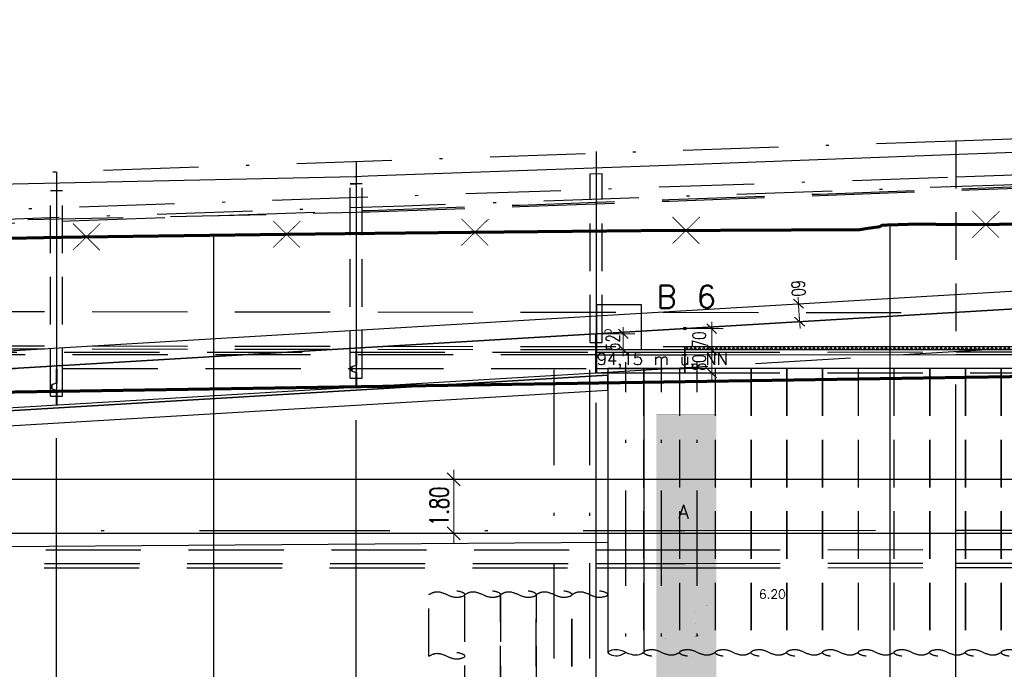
# Model space of a CAD drawing. Header units: metres. Extents: x 3458045 to 3462392, y 5482308 to 5484762.
# Tile 409 of 458: x 3461292 to 3461325, y 5483995 to 5484017. Entities that reach past the tile are written whole.
import ezdxf

# ---------------------------------------------------------------- set-up
doc = ezdxf.new("R2010")
doc.units = ezdxf.units.M
doc.header["$PDMODE"] = 3
doc.header["$PDSIZE"] = 0.1
for name, pattern in [('AUSGEZOGEN', [2, 1, 1]), ('DURCHGEZOGEN', [0]), ('STRICHPUNKT2', [12.7, 6.35, -3.175, 0, -3.175]), ('VERDECKT', [9.525, 6.35, -3.175]), ('VERDECKT2', [4.7625, 3.175, -1.5875])]:
    doc.linetypes.add(name, pattern=pattern)
doc.layers.get('0').update_dxf_attribs({"linetype": 'CONTINUOUS'})
doc.layers.get('DEFPOINTS').update_dxf_attribs({"linetype": 'CONTINUOUS'})
for name, color, linetype in [('-SP_VERM', 1, 'CONTINUOUS'), ('BAUER_BK BESTAND', 170, 'CONTINUOUS'), ('GGUFUELLUNG', 7, 'DURCHGEZOGEN'), ('GGULINIE', 7, 'DURCHGEZOGEN'), ('GGUTEXT', 7, 'DURCHGEZOGEN'), ('SP_BASF-Tunnel', 20, 'CONTINUOUS'), ('SP_BAUGRUBE-ANKER', 211, 'AUSGEZOGEN'), ('SP_BW5xx-SchutzbauwerkBASF', 7, 'VERDECKT2'), ('SP_FUGENBÄNDER', 2, 'AUSGEZOGEN'), ('SP_GELÄNDE-BESTAND', 251, 'CONTINUOUS'), ('SP_GELÄNDE-PLANUNG', 10, 'CONTINUOUS'), ('SP_GRADIENTE', 3, 'CONTINUOUS'), ('SP_Gradiente-Achse-6522', 92, 'STRICHPUNKT2'), ('SP_HW10', 170, 'VERDECKT'), ('SP_HW100', 170, 'VERDECKT'), ('SP_Rückbau', 40, 'AUSGEZOGEN'), ('SP_Trogsohle_Bohrpfähle_L6', 1, 'VERDECKT2'), ('SP_Trogwand_L6', 2, 'CONTINUOUS'), ('SP_Tunnelsohle_L6-Schnitt', 2, 'CONTINUOUS'), ('SP_Tunnelsohle_L7+8-Schnitt', 2, 'CONTINUOUS'), ('SP_Tunnelsohle_Sauberkeitsschicht', 1, 'CONTINUOUS'), ('SP_VERM', 1, 'CONTINUOUS'), ('T__GRAD', 2, 'CONTINUOUS'), ('WEISSERHINTERGRUND', 254, 'DURCHGEZOGEN')]:
    doc.layers.add(name, color=color, linetype=linetype)
doc.layers.add('SP_HILF', color=6, linetype='CONTINUOUS', plot=False)
doc.layers.add('SP_Höhenplan-Beschriftung-Linien', color=2, linetype='CONTINUOUS', lineweight=25)
doc.layers.add('SP_Höhenplan-Beschriftung-Linien-Bestandsgelände', color=7, linetype='CONTINUOUS', lineweight=25)
doc.styles.add('SP_F', font='romans.shx', dxfattribs={"width": 0.7, "bigfont": 'sp_f.shx'})
doc.styles.get("Standard").update_dxf_attribs({"font": 'txt.shx'})
doc.dimstyles.new('SOFI18$0', dxfattribs={"dimtxt": 1.8, "dimasz": 0.18, "dimexe": 0.9, "dimexo": 0.625, "dimgap": 0.486, "dimtad": 1, "dimdec": 3, "dimrnd": 0.001, "dimzin": 1, "dimdsep": 46, "dimtxsty": 'SP_F', "dimblk1": 'SOF_BEMSTR1', "dimblk2": 'SOF_BEMSTR2', "dimsah": 1, "dimcen": 1.8, "dimse1": 1, "dimse2": 1, "dimclrd": 1, "dimclre": 1, "dimclrt": 7, "dimaunit": 2, "dimazin": 0, "dimtfac": 1, "dimtdec": 3, "dimtmove": 0, "dimatfit": 3, "dimfxl": 1, "dimtolj": 1, "dimtzin": 0, "dimlwd": 0, "dimlwe": 0, "dimarcsym": 0})
doc.dimstyles.new('SOFI25$0', dxfattribs={"dimtxt": 2.5, "dimasz": 0.25, "dimexe": 0.9, "dimexo": 0.625, "dimgap": 0.675, "dimtad": 1, "dimdec": 3, "dimrnd": 0.001, "dimzin": 1, "dimdsep": 46, "dimtxsty": 'SP_F', "dimblk1": 'SOF_BEMSTR1', "dimblk2": 'SOF_BEMSTR2', "dimsah": 1, "dimcen": 2.5, "dimse1": 1, "dimse2": 1, "dimclrd": 1, "dimclre": 1, "dimclrt": 1, "dimaunit": 2, "dimadec": 3, "dimazin": 0, "dimtfac": 1, "dimtdec": 3, "dimtmove": 0, "dimatfit": 3, "dimfxl": 1, "dimtolj": 1, "dimtzin": 0, "dimlwd": 0, "dimlwe": 0, "dimarcsym": 0})

# ---------------------------------------------------------------- blocks, each defined once
blk = doc.blocks.new('A$C23D12D66')
at = {"layer": 'SP_Rückbau', "lineweight": 60, "const_width": 0.025, "flags": 128}
for points in [[(-0.466, 0.426), (0.47, -0.439)], [(-0.422, -0.47), (0.422, 0.47)]]:
    blk.add_lwpolyline(points, dxfattribs=at)
blk = doc.blocks.new('SOF_BEMSTR1')
at = {"color": 0, "linetype": 'ByBlock', "lineweight": -2}
for p, q in [((0, 20), (0, -8.5)), ((3.535, 3.535), (-3.535, -3.535)), ((-5, 0), (5, 0))]:
    blk.add_line(p, q, dxfattribs=at)
blk = doc.blocks.new('SOF_BEMSTR2')
at = {"color": 0, "linetype": 'ByBlock', "lineweight": -2}
for p, q in [((0, -20), (0, 8.5)), ((3.535, 3.535), (-3.535, -3.535)), ((-5, 0), (5, 0))]:
    blk.add_line(p, q, dxfattribs=at)
blk = doc.blocks.new('*D399')
at = {"layer": '-SP_VERM', "color": 1, "linetype": 'AUSGEZOGEN', "lineweight": 0, "transparency": 16777216}
blk.add_line((3461306.435, 5484000.049), (3461306.435, 5484001.724), dxfattribs=at)
at = {"layer": 'DEFPOINTS', "color": 0, "linetype": 'AUSGEZOGEN', "transparency": 16777216}
for p in [(3461306.435, 5484001.787), (3461306.647, 5484001.787), (3461306.647, 5483999.987)]:
    blk.add_point(p, dxfattribs=at)
at = {"layer": '-SP_VERM', "color": 1, "linetype": 'AUSGEZOGEN', "lineweight": 0, "transparency": 16777216, "xscale": 0.0625, "yscale": 0.0625, "zscale": 0.0625}
for name, p, rotation in [('SOF_BEMSTR2', (3461306.435, 5484001.787), 90), ('SOF_BEMSTR1', (3461306.435, 5483999.987), 270)]:
    blk.add_blockref(name, p, dxfattribs=dict(at, rotation=rotation))
at = {"layer": '-SP_VERM', "color": 1, "linetype": 'AUSGEZOGEN', "transparency": 16777216, "insert": (3461305.954, 5484000.887), "char_height": 0.625, "attachment_point": 5, "rotation": 90, "style": 'SP_F'}
blk.add_mtext('\\A1;\\A1;1.80{\\H.7x;\\S^ ;}', dxfattribs=at)
blk = doc.blocks.new('*D409')
at = {"layer": 'DEFPOINTS', "color": 0, "linetype": 'AUSGEZOGEN', "transparency": 16777216}
for p in [(3461317.73, 5484007.626), (3461317.765, 5484007.027), (3461317.976, 5484007.04)]:
    blk.add_point(p, dxfattribs=at)
at = {"layer": 'SP_VERM', "color": 1, "linetype": 'AUSGEZOGEN', "lineweight": 0, "transparency": 16777216}
blk.add_line((3461317.943, 5484007.594), (3461317.973, 5484007.084), dxfattribs=at)
at = {"layer": 'SP_VERM', "color": 1, "linetype": 'AUSGEZOGEN', "lineweight": 0, "transparency": 16777216, "xscale": 0.0450000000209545, "yscale": 0.0450000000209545, "zscale": 0.0450000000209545}
for name, p, rotation in [('SOF_BEMSTR1', (3461317.94, 5484007.638), 93.40198035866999), ('SOF_BEMSTR2', (3461317.976, 5484007.04), 273.40198035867)]:
    blk.add_blockref(name, p, dxfattribs=dict(at, rotation=rotation))
at = {"layer": 'SP_VERM', "color": 7, "linetype": 'AUSGEZOGEN', "transparency": 16777216, "insert": (3461317.934, 5484008.152), "char_height": 0.45, "attachment_point": 5, "rotation": 273.402, "style": 'SP_F'}
blk.add_mtext('\\A1;\\A1;60{\\H.7x;\\S^ ;}', dxfattribs=at)
blk = doc.blocks.new('*D410')
at = {"layer": 'DEFPOINTS', "color": 0, "linetype": 'AUSGEZOGEN', "transparency": 16777216}
for p in [(3461314.144, 5484006.812), (3461314.325, 5484006.112), (3461315.044, 5484006.112)]:
    blk.add_point(p, dxfattribs=at)
at = {"layer": 'SP_VERM', "color": 1, "linetype": 'AUSGEZOGEN', "lineweight": 0, "transparency": 16777216}
blk.add_line((3461315.044, 5484006.767), (3461315.044, 5484006.157), dxfattribs=at)
at = {"layer": 'SP_VERM', "color": 1, "linetype": 'AUSGEZOGEN', "lineweight": 0, "transparency": 16777216, "xscale": 0.0450000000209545, "yscale": 0.0450000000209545, "zscale": 0.0450000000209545}
for name, p, rotation in [('SOF_BEMSTR1', (3461315.044, 5484006.812), 90), ('SOF_BEMSTR2', (3461315.044, 5484006.112), 270)]:
    blk.add_blockref(name, p, dxfattribs=dict(at, rotation=rotation))
at = {"layer": 'SP_VERM', "color": 7, "linetype": 'AUSGEZOGEN', "transparency": 16777216, "insert": (3461314.625, 5484006.444), "char_height": 0.45, "attachment_point": 5, "rotation": 90, "style": 'SP_F'}
blk.add_mtext('\\A1;\\A1;70{\\H.7x;\\S^ ;}', dxfattribs=at)
blk = doc.blocks.new('*D417')
at = {"layer": 'DEFPOINTS', "color": 0, "linetype": 'AUSGEZOGEN', "transparency": 16777216}
for p in [(3461311.194, 5484006.636), (3461311.375, 5484006.112), (3461312.094, 5484006.112)]:
    blk.add_point(p, dxfattribs=at)
at = {"layer": 'SP_VERM', "color": 1, "linetype": 'AUSGEZOGEN', "lineweight": 0, "transparency": 16777216}
blk.add_line((3461312.094, 5484006.591), (3461312.094, 5484006.157), dxfattribs=at)
at = {"layer": 'SP_VERM', "color": 1, "linetype": 'AUSGEZOGEN', "lineweight": 0, "transparency": 16777216, "xscale": 0.0450000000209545, "yscale": 0.0450000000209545, "zscale": 0.0450000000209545}
for name, p, rotation in [('SOF_BEMSTR1', (3461312.094, 5484006.636), 90), ('SOF_BEMSTR2', (3461312.094, 5484006.112), 270)]:
    blk.add_blockref(name, p, dxfattribs=dict(at, rotation=rotation))
at = {"layer": 'SP_VERM', "color": 7, "linetype": 'AUSGEZOGEN', "transparency": 16777216, "insert": (3461311.675, 5484006.444), "char_height": 0.45, "attachment_point": 5, "rotation": 90, "style": 'SP_F'}
blk.add_mtext('\\A1;\\A1;52{\\H.7x;\\S5^ ;}', dxfattribs=at)
blk = doc.blocks.new('*D426')
at = {"layer": 'DEFPOINTS', "color": 0, "linetype": 'AUSGEZOGEN', "transparency": 16777216}
for p in [(3461314.812, 5484006.112), (3461315.044, 5484006.112), (3461314.812, 5484005.334)]:
    blk.add_point(p, dxfattribs=at)
at = {"layer": 'SP_VERM', "color": 1, "linetype": 'AUSGEZOGEN', "lineweight": 0, "transparency": 16777216}
blk.add_line((3461315.044, 5484005.379), (3461315.044, 5484006.067), dxfattribs=at)
at = {"layer": 'SP_VERM', "color": 1, "linetype": 'AUSGEZOGEN', "lineweight": 0, "transparency": 16777216, "xscale": 0.0450000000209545, "yscale": 0.0450000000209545, "zscale": 0.0450000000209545}
for name, p, rotation in [('SOF_BEMSTR1', (3461315.044, 5484006.112), 90), ('SOF_BEMSTR2', (3461315.044, 5484005.334), 270)]:
    blk.add_blockref(name, p, dxfattribs=dict(at, rotation=rotation))
at = {"layer": 'SP_VERM', "color": 7, "linetype": 'AUSGEZOGEN', "transparency": 16777216, "insert": (3461314.624, 5484005.677), "char_height": 0.45, "attachment_point": 5, "rotation": 90, "style": 'SP_F'}
blk.add_mtext('\\A1;\\A1;80{\\H.7x;\\S^ ;}', dxfattribs=at)
blk = doc.blocks.new('A$C202D4FB4')
at = {"layer": 'GGUFUELLUNG', "color": 30}
blk.add_solid([(-1.998, -6.198), (-1.998, -11.297), (0, -6.198), (0, -11.297)], dxfattribs=at)
at = {"layer": 'GGULINIE', "color": 7, "linetype": 'DURCHGEZOGEN'}
for points, const_width in [([(-1.998, 0), (0, 0)], 0.002), ([(-1.998, -24.996), (-1.998, 0)], 0.002), ([(0, 0), (0, -24.996)], 0.002), ([(-1.998, -6.198), (0, -6.198)], 0.001), ([(0, -6.198), (0.799, -6.198)], 0.001), ([(0.799, -6.198), (2.423, -6.198)], 0.001), ([(-0.724, -6.535), (-0.716, -6.527)], 0.001), ([(-0.724, -6.535), (-0.724, -6.535)], 0.001), ([(-0.724, -6.56), (-0.724, -6.535)], 0.001), ([(-0.716, -6.568), (-0.724, -6.56)], 0.001), ([(-0.716, -6.527), (-0.695, -6.527)], 0.001), ([(-0.695, -6.568), (-0.716, -6.568)], 0.001), ([(-0.695, -6.527), (-0.683, -6.535)], 0.001), ([(-0.683, -6.56), (-0.695, -6.568)], 0.001), ([(-0.683, -6.535), (-0.683, -6.56)], 0.001), ([(-0.325, -6.335), (-0.316, -6.327)], 0.001), ([(-0.325, -6.335), (-0.325, -6.335)], 0.001), ([(-0.325, -6.36), (-0.325, -6.335)], 0.001), ([(-0.316, -6.369), (-0.325, -6.36)], 0.001), ([(-0.316, -6.327), (-0.296, -6.327)], 0.001), ([(-0.296, -6.369), (-0.316, -6.369)], 0.001), ([(-0.296, -6.327), (-0.283, -6.335)], 0.001), ([(-0.283, -6.36), (-0.296, -6.369)], 0.001), ([(-0.283, -6.335), (-0.283, -6.36)], 0.001), ([(-1.257, -6.972), (-1.236, -6.951)], 0.001), ([(-1.257, -6.972), (-1.257, -6.972)], 0.001), ([(-1.257, -7.022), (-1.257, -6.972)], 0.001), ([(-1.236, -7.043), (-1.257, -7.022)], 0.001), ([(-1.236, -6.951), (-1.19, -6.951)], 0.001), ([(-1.19, -7.043), (-1.236, -7.043)], 0.001), ([(-1.19, -6.951), (-1.166, -6.972)], 0.001), ([(-1.166, -7.022), (-1.19, -7.043)], 0.001), ([(-1.166, -6.972), (-1.166, -7.022)], 0.001), ([(-0.724, -6.935), (-0.716, -6.926)], 0.001), ([(-0.724, -6.935), (-0.724, -6.935)], 0.001), ([(-0.724, -6.96), (-0.724, -6.935)], 0.001), ([(-0.716, -6.968), (-0.724, -6.96)], 0.001), ([(-0.716, -6.926), (-0.695, -6.926)], 0.001), ([(-0.695, -6.968), (-0.716, -6.968)], 0.001), ([(-0.695, -6.926), (-0.683, -6.935)], 0.001), ([(-0.683, -6.96), (-0.695, -6.968)], 0.001), ([(-0.683, -6.935), (-0.683, -6.96)], 0.001), ([(-1.723, -7.434), (-1.715, -7.426)], 0.001), ([(-1.723, -7.434), (-1.723, -7.434)], 0.001), ([(-1.723, -7.459), (-1.723, -7.434)], 0.001), ([(-1.715, -7.468), (-1.723, -7.459)], 0.001), ([(-1.715, -7.426), (-1.694, -7.426)], 0.001), ([(-1.694, -7.468), (-1.715, -7.468)], 0.001), ([(-1.694, -7.426), (-1.682, -7.434)], 0.001), ([(-1.682, -7.459), (-1.694, -7.468)], 0.001), ([(-1.682, -7.434), (-1.682, -7.459)], 0.001), ([(-0.716, -7.401), (-0.67, -7.355)], 0.001), ([(-0.716, -7.401), (-0.716, -7.401)], 0.001), ([(-0.716, -7.493), (-0.716, -7.401)], 0.001), ([(-0.67, -7.538), (-0.716, -7.493)], 0.001), ([(-0.67, -7.355), (-0.579, -7.355)], 0.001), ([(-0.579, -7.538), (-0.67, -7.538)], 0.001), ([(-0.579, -7.355), (-0.533, -7.401)], 0.001), ([(-0.533, -7.493), (-0.579, -7.538)], 0.001), ([(-0.533, -7.401), (-0.533, -7.493)], 0.001), ([(-0.941, -7.78), (-0.924, -7.763)], 0.001), ([(-0.941, -7.78), (-0.941, -7.78)], 0.001), ([(-0.941, -7.813), (-0.941, -7.78)], 0.001), ([(-0.924, -7.83), (-0.941, -7.813)], 0.001), ([(-0.924, -7.763), (-0.891, -7.763)], 0.001), ([(-0.891, -7.83), (-0.924, -7.83)], 0.001), ([(-0.891, -7.763), (-0.874, -7.78)], 0.001), ([(-0.874, -7.813), (-0.891, -7.83)], 0.001), ([(-0.874, -7.78), (-0.874, -7.813)], 0.001), ([(-0.824, -8.084), (-0.816, -8.075)], 0.001), ([(-0.824, -8.084), (-0.824, -8.084)], 0.001), ([(-0.824, -8.109), (-0.824, -8.084)], 0.001), ([(-0.816, -8.117), (-0.824, -8.109)], 0.001), ([(-0.816, -8.075), (-0.795, -8.075)], 0.001), ([(-0.795, -8.117), (-0.816, -8.117)], 0.001), ([(-0.795, -8.075), (-0.783, -8.084)], 0.001), ([(-0.783, -8.109), (-0.795, -8.117)], 0.001), ([(-0.783, -8.084), (-0.783, -8.109)], 0.001), ([(-1.424, -8.338), (-1.415, -8.329)], 0.001), ([(-1.424, -8.338), (-1.424, -8.338)], 0.001), ([(-1.424, -8.363), (-1.424, -8.338)], 0.001), ([(-1.415, -8.371), (-1.424, -8.363)], 0.001), ([(-1.415, -8.329), (-1.394, -8.329)], 0.001), ([(-1.394, -8.371), (-1.415, -8.371)], 0.001), ([(-1.394, -8.329), (-1.382, -8.338)], 0.001), ([(-1.382, -8.363), (-1.394, -8.371)], 0.001), ([(-1.382, -8.338), (-1.382, -8.363)], 0.001)]:
    blk.add_lwpolyline(points, dxfattribs=dict(at, const_width=const_width))
at = {"layer": 'WEISSERHINTERGRUND'}
blk.add_solid([(-1.998, 0), (-1.998, -6.198), (0, 0), (0, -6.198)], dxfattribs=at)
at = {"layer": 'GGUTEXT', "color": 7}
for s, height, p in [('B 6', 0.75, (-1.992, 3.559)), ('94,15 m ü. NN', 0.39994, (-3.989, 1.662)), ('A', 0.45, (-1.264, -3.454)), (' 6.20', 0.3, (1.154, -6.127))]:
    blk.add_text(s, height=height, dxfattribs=at).set_placement(p)

msp = doc.modelspace()

# ---------------------------------------------------------------- hatches: boundary and pattern name
at = {"layer": 'SP_BW5xx-SchutzbauwerkBASF'}
h = msp.add_hatch(dxfattribs=at)
h.set_pattern_fill('FERTIG', color=252, angle=45)
h.set_pattern_definition([(45, (0, 0), (-0.0707106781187, 0.0707106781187), []), (135, (0, 0), (-0.0707106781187, -0.0707106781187), [])])
h.paths.add_polyline_path([(3461314.1444, 5484006.1118), (3461333.1744, 5484006.1118), (3461333.1744, 5484006.2118), (3461314.1444, 5484006.2118)])

# ---------------------------------------------------------------- linework, layer by layer
at = {"color": 252}
msp.add_line((3461311.1744, 5484006.6352), (3461311.1944, 5484006.6364), dxfattribs=at)
at = {"layer": 'SP_BASF-Tunnel', "linetype": 'VERDECKT2'}
for q in [(3461260.099, 5484005.9319), (3461314.1444, 5484005.9352)]:
    msp.add_line((3461311.1844, 5484005.9319), q, dxfattribs=at)
at = {"layer": 'SP_BASF-Tunnel'}
for p, q in [((3461314.1444, 5484005.9352), (3461323.1844, 5484005.9453)), ((3461323.1844, 5484005.9453), (3461333.1844, 5484005.9537))]:
    msp.add_line(p, q, dxfattribs=at)
at = {"layer": 'SP_BASF-Tunnel', "linetype": 'VERDECKT2'}
for points in [[(3461260.1074, 5484006.0219), (3461311.1843, 5484006.0219), (3461314.1443, 5484006.0252), (3461323.1843, 5484006.0353), (3461333.1843, 5484006.0437), (3461393.1843, 5484006.0907), (3461413.6908, 5484006.1072)], [(3461260.0569, 5484005.4819), (3461311.1846, 5484005.4819), (3461314.1449, 5484005.4852), (3461323.1849, 5484005.4953), (3461333.1848, 5484005.5037), (3461333.2774, 5484005.5038)], [(3461259.491, 5483999.4319), (3461311.1879, 5483999.4319), (3461314.1516, 5483999.4352), (3461323.1916, 5483999.4453), (3461333.1899, 5483999.4537), (3461333.8907, 5483999.4543)], [(3461259.4348, 5483998.8319), (3461311.1883, 5483998.8319), (3461314.1523, 5483998.8352), (3461323.1923, 5483998.8453), (3461333.1904, 5483998.8537), (3461393.1899, 5483998.9007), (3461415.693, 5483998.9188)], [(3461259.4489, 5483998.9819), (3461311.1882, 5483998.9819), (3461314.1521, 5483998.9852), (3461323.1921, 5483998.9953), (3461333.1903, 5483999.0037), (3461333.2774, 5483999.0038)]]:
    msp.add_lwpolyline(points, dxfattribs=at)
at = {"layer": 'SP_BASF-Tunnel', "linetype": 'STRICHPUNKT2'}
msp.add_lwpolyline([(3461259.5518, 5484000.0819), (3461311.1876, 5484000.0819), (3461314.1509, 5484000.0852), (3461323.1909, 5484000.0953), (3461333.1893, 5484000.1037), (3461393.189, 5484000.1507), (3461413.6956, 5484000.1672)], dxfattribs=at)
at = {"layer": 'SP_BAUGRUBE-ANKER', "color": 1}
msp.add_line((3461311.1844, 5483956.0312), (3461311.1844, 5484004.3323), dxfattribs=at)
at = {"layer": 'SP_BW5xx-SchutzbauwerkBASF', "linetype": 'STRICHPUNKT2', "ltscale": 0.5}
for p, q in [((3461309.7864, 5483989.3627), (3461309.7864, 5484006.6478)), ((3461310.9784, 5483989.3627), (3461310.9784, 5484006.6478))]:
    msp.add_line(p, q, dxfattribs=at)
at = {"layer": 'SP_BW5xx-SchutzbauwerkBASF', "color": 2, "linetype": 'DURCHGEZOGEN', "ltscale": 0.5}
for p, q in [((3461311.5784, 5484005.4864), (3461311.5784, 5483996.016)), ((3461312.7784, 5484005.4864), (3461312.7784, 5483996.016))]:
    msp.add_line(p, q, dxfattribs=at)
at = {"layer": 'SP_BW5xx-SchutzbauwerkBASF', "linetype": 'VERDECKT2', "ltscale": 0.5}
for p, q in [((3461312.7784, 5484005.4864), (3461311.5784, 5484005.4864)), ((3461313.9704, 5484005.4864), (3461312.7704, 5484005.4864)), ((3461315.1624, 5484005.4864), (3461313.9624, 5484005.4864)), ((3461316.3544, 5484005.4864), (3461315.1544, 5484005.4864)), ((3461317.5464, 5484005.4864), (3461316.3464, 5484005.4864)), ((3461318.7384, 5484005.4864), (3461317.5384, 5484005.4864)), ((3461319.9304, 5484005.4864), (3461318.7304, 5484005.4864)), ((3461321.1224, 5484005.4864), (3461319.9224, 5484005.4864)), ((3461322.3144, 5484005.4864), (3461321.1144, 5484005.4864)), ((3461323.5064, 5484005.4864), (3461322.3064, 5484005.4864)), ((3461324.6984, 5484005.4864), (3461323.4984, 5484005.4864)), ((3461325.8904, 5484005.4864), (3461324.6904, 5484005.4864)), ((3461305.6104, 5483995.8933), (3461305.6104, 5483997.9473)), ((3461306.8024, 5483993.9928), (3461306.8024, 5483997.9473)), ((3461306.8104, 5483993.9972), (3461306.8104, 5483997.9473)), ((3461307.9944, 5483992.2651), (3461307.9944, 5483997.9473)), ((3461308.0024, 5483993.9928), (3461308.0024, 5483997.9473)), ((3461309.1864, 5483990.7872), (3461309.1864, 5483997.9473)), ((3461309.1944, 5483992.2651), (3461309.1944, 5483997.9473)), ((3461310.3784, 5483990.7872), (3461310.3784, 5483997.9473)), ((3461310.3864, 5483990.7872), (3461310.3864, 5483997.9473))]:
    msp.add_line(p, q, dxfattribs=at)
at = {"layer": 'SP_BW5xx-SchutzbauwerkBASF', "color": 7, "linetype": 'VERDECKT2'}
for points in [[(3461261.0393, 5484007.4145), (3461323.1004, 5484007.3442)], [(3461261.0393, 5484006.2719), (3461314.1444, 5484006.2118)], [(3461261.0393, 5484006.1719), (3461314.1444, 5484006.1118)]]:
    msp.add_lwpolyline(points, dxfattribs=at)
at = {"layer": 'SP_BW5xx-SchutzbauwerkBASF', "linetype": 'VERDECKT2', "ltscale": 0.5}
for points in [[(3461305.6104, 5483997.9473), (3461305.8246, 5483998.0373), (3461306.2104, 5483997.9473), (3461306.5957, 5483997.8606), (3461306.8104, 5483997.9473), (3461306.6071, 5483998.0532), (3461306.2104, 5483997.9473)], [(3461306.8024, 5483997.9473), (3461307.0166, 5483998.0373), (3461307.4024, 5483997.9473), (3461307.7877, 5483997.8606), (3461308.0024, 5483997.9473), (3461307.7991, 5483998.0532), (3461307.4024, 5483997.9473)], [(3461307.9944, 5483997.9473), (3461308.2086, 5483998.0373), (3461308.5944, 5483997.9473), (3461308.9797, 5483997.8606), (3461309.1944, 5483997.9473), (3461308.9911, 5483998.0532), (3461308.5944, 5483997.9473)], [(3461309.1864, 5483997.9473), (3461309.4006, 5483998.0373), (3461309.7864, 5483997.9473), (3461310.1717, 5483997.8606), (3461310.3864, 5483997.9473), (3461310.1831, 5483998.0532), (3461309.7864, 5483997.9473)], [(3461310.3784, 5483997.9473), (3461310.5926, 5483998.0373), (3461310.9784, 5483997.9473), (3461311.3637, 5483997.8606), (3461311.5784, 5483997.9473), (3461311.3751, 5483998.0532), (3461310.9784, 5483997.9473)]]:
    msp.add_spline(points, degree=3, dxfattribs=at)
at = {"layer": 'SP_BW5xx-SchutzbauwerkBASF', "color": 2, "linetype": 'DURCHGEZOGEN', "ltscale": 0.5}
msp.add_spline([(3461312.7784, 5483996.016), (3461312.5642, 5483995.9261), (3461312.1784, 5483996.016), (3461311.7931, 5483996.1028), (3461311.5784, 5483996.016), (3461311.7816, 5483995.9102), (3461312.1784, 5483996.016)], degree=3, dxfattribs=at)
at = {"layer": 'SP_BW5xx-SchutzbauwerkBASF', "linetype": 'VERDECKT2', "ltscale": 0.5}
msp.add_open_spline([(3461305.6104, 5483995.8933), (3461305.6804, 5483995.9321), (3461305.8697, 5483996.0373), (3461306.2284, 5483995.8907), (3461306.4919, 5483995.7583), (3461306.9244, 5483995.886), (3461306.5023, 5483996.0677), (3461306.3245, 5483995.9615), (3461306.2104, 5483995.8933)], degree=3, knots=[0, 0, 0, 0, 0.2323403, 0.6284551, 1.0233735, 1.2549441, 1.484081, 1.8947193, 1.8947193, 1.8947193, 1.8947193], dxfattribs=at)
at = {"layer": 'SP_FUGENBÄNDER', "color": 1, "linetype": 'VERDECKT2', "ltscale": 0.5}
for p, q in [((3461310.9844, 5484006.3464), (3461310.9844, 5484011.9717)), ((3461311.3844, 5484006.3465), (3461311.3844, 5484011.9863)), ((3461303.3844, 5484011.6444), (3461302.9844, 5484011.6326)), ((3461302.9844, 5484011.6326), (3461303.1633, 5484011.6366)), ((3461302.9844, 5484005.1585), (3461302.9844, 5484011.6326)), ((3461303.3844, 5484005.1586), (3461303.3844, 5484011.6444)), ((3461292.9844, 5484011.4109), (3461293.3844, 5484011.4198)), ((3461292.9844, 5484004.5641), (3461292.9844, 5484011.4109)), ((3461293.3844, 5484004.5642), (3461293.3844, 5484011.4198))]:
    msp.add_line(p, q, dxfattribs=at)
for points in [[(3461310.9844, 5484011.9717), (3461311.3844, 5484011.9863)], [(3461310.9844, 5484011.9717), (3461311.3844, 5484011.9863)], [(3461303.151, 5484011.6362), (3461303.3844, 5484011.6444)]]:
    msp.add_lwpolyline(points, dxfattribs=at)
at = {"layer": 'SP_FUGENBÄNDER'}
for points in [[(3461310.9844, 5484006.3464), (3461311.3844, 5484006.3465)], [(3461302.9844, 5484005.1585), (3461303.3844, 5484005.1586)], [(3461292.9844, 5484004.5641), (3461293.3844, 5484004.5642)]]:
    msp.add_lwpolyline(points, dxfattribs=at)
at = {"layer": 'SP_GELÄNDE-BESTAND', "const_width": 0.1}
msp.add_lwpolyline([(3461289.1844, 5484009.7727), (3461293.6223, 5484009.8591), (3461294.1844, 5484009.8665), (3461298.4239, 5484009.9218), (3461299.1844, 5484009.9319), (3461300.8626, 5484009.9539), (3461304.1844, 5484009.991), (3461304.6301, 5484009.9958), (3461307.1427, 5484010.0215), (3461309.1844, 5484010.0418), (3461310.5148, 5484010.0546), (3461312.6694, 5484010.0756), (3461314.1844, 5484010.0823), (3461316.5855, 5484010.0917), (3461317.378, 5484010.0971), (3461319.0284, 5484010.1012), (3461319.1844, 5484010.1016), (3461319.9544, 5484010.1032), (3461320.1666, 5484010.1407), (3461320.2216, 5484010.1489), (3461320.6451, 5484010.2066), (3461320.7304, 5484010.2594), (3461320.9841, 5484010.267), (3461321.6495, 5484010.2883), (3461321.7422, 5484010.2907), (3461321.8336, 5484010.292), (3461321.9087, 5484010.2918), (3461321.9562, 5484010.2903), (3461323.9742, 5484010.2779), (3461324.1844, 5484010.2807), (3461328.6827, 5484010.3409)], dxfattribs=at)
at = {"layer": 'SP_GELÄNDE-BESTAND', "linetype": 'VERDECKT', "const_width": 0.1}
msp.add_lwpolyline([(3461394.1844, 5484006.2748), (3461232.6414, 5484003.7871)], dxfattribs=at)
at = {"layer": 'SP_GELÄNDE-PLANUNG', "color": 2, "linetype": 'VERDECKT2'}
msp.add_line((3461273.1844, 5484010.0217), (3461303.1844, 5484010.6868), dxfattribs=at)
at = {"layer": 'SP_GELÄNDE-PLANUNG', "color": 1, "linetype": 'VERDECKT2'}
msp.add_lwpolyline([(3461238.6272, 5484008.5984), (3461243.6272, 5484008.7544), (3461248.6272, 5484008.9163), (3461253.6272, 5484009.0828), (3461258.6272, 5484009.248), (3461263.6272, 5484009.4118), (3461268.6272, 5484009.5749), (3461273.6272, 5484009.7375), (3461278.6272, 5484009.9003), (3461283.6272, 5484010.0652), (3461288.6272, 5484010.2329), (3461293.6272, 5484010.4033), (3461298.6272, 5484010.5765), (3461303.6272, 5484010.7524), (3461308.6272, 5484010.9311), (3461313.6272, 5484011.1126), (3461318.6272, 5484011.2969), (3461323.6272, 5484011.4827), (3461328.6272, 5484011.6686)], dxfattribs=at)
at = {"layer": 'SP_GELÄNDE-PLANUNG', "color": 2, "linetype": 'VERDECKT2'}
msp.add_lwpolyline([(3461303.1844, 5484010.6868), (3461303.6289, 5484010.7025), (3461308.629, 5484010.8812), (3461313.629, 5484011.0626), (3461318.629, 5484011.2469), (3461323.629, 5484011.4328), (3461328.629, 5484011.6186)], dxfattribs=at)
at = {"layer": 'SP_GRADIENTE'}
msp.add_lwpolyline([(3461234.819, 5484002.6973), (3461417.2717, 5484013.5433)], dxfattribs=at)
at = {"layer": 'SP_Gradiente-Achse-6522', "ltscale": 0.5}
msp.add_line((3461242.3794, 5484009.0967), (3461323.1844, 5484011.8715), dxfattribs=at)
at = {"layer": 'SP_Gradiente-Achse-6522', "ltscale": 0.5, "flags": 128}
msp.add_lwpolyline([(3461154.7845, 5484005.5221), (3461159.7845, 5484005.6371), (3461164.7845, 5484006.1642), (3461169.7845, 5484006.6912), (3461174.7845, 5484007.2183), (3461179.7845, 5484007.5894), (3461184.7845, 5484007.7385), (3461189.7845, 5484007.8473), (3461194.7845, 5484007.9524), (3461199.7845, 5484008.0576), (3461204.7845, 5484008.1637), (3461209.7845, 5484008.2711), (3461214.7845, 5484008.3803), (3461219.7845, 5484008.4914), (3461224.7845, 5484008.6048), (3461229.7845, 5484008.7207), (3461234.7845, 5484008.8394), (3461239.8794, 5484008.9265), (3461244.8794, 5484009.0516), (3461249.7845, 5484009.215), (3461254.7845, 5484009.3479), (3461259.7845, 5484009.4852), (3461264.7845, 5484009.6273), (3461269.7845, 5484009.7744), (3461274.7845, 5484009.9266), (3461279.7845, 5484010.0833), (3461284.7845, 5484010.2431), (3461289.7845, 5484010.4056), (3461294.7845, 5484010.5707), (3461299.7845, 5484010.7382), (3461304.7845, 5484010.908), (3461309.7845, 5484011.08), (3461314.7845, 5484011.254), (3461319.7845, 5484011.4298), (3461324.7845, 5484011.6084), (3461329.7845, 5484011.7878), (3461334.7845, 5484011.9671), (3461339.7845, 5484012.1464), (3461344.7845, 5484012.3256), (3461349.7845, 5484012.5049), (3461354.7845, 5484012.6841), (3461359.7845, 5484012.8633), (3461364.7845, 5484013.0425), (3461369.7845, 5484013.2216), (3461374.7845, 5484013.4007), (3461379.7845, 5484013.5798), (3461384.7845, 5484013.7588), (3461389.7845, 5484013.9379), (3461394.7845, 5484014.1169), (3461399.7845, 5484014.2958), (3461404.7845, 5484014.4749), (3461409.7845, 5484014.6557), (3461414.7845, 5484014.8386), (3461419.7845, 5484015.0216), (3461424.7845, 5484015.1987), (3461429.7845, 5484015.3693), (3461434.7845, 5484015.5329), (3461439.7845, 5484015.6881), (3461444.7845, 5484015.8345), (3461449.7845, 5484015.972), (3461454.7845, 5484016.1008), (3461459.7845, 5484016.2207), (3461464.7845, 5484016.3317), (3461469.7845, 5484016.4339), (3461474.7845, 5484016.5273), (3461479.7845, 5484016.6119), (3461484.7845, 5484016.6876), (3461489.7845, 5484016.7545), (3461494.7845, 5484016.8125), (3461499.7845, 5484016.8617), (3461504.7845, 5484016.9021), (3461509.7845, 5484016.9337), (3461514.7845, 5484016.9564), (3461519.7845, 5484016.9703), (3461524.7845, 5484016.9753), (3461529.7845, 5484016.9715), (3461534.7845, 5484016.9585), (3461539.7845, 5484016.9367), (3461544.7845, 5484016.915), (3461549.7845, 5484016.8975), (3461554.7845, 5484016.8843), (3461559.7845, 5484016.8754), (3461564.7845, 5484016.8709), (3461569.7845, 5484016.8708), (3461574.7845, 5484016.875), (3461579.7845, 5484016.8835), (3461584.7845, 5484016.8964), (3461589.7845, 5484016.9137), (3461594.7845, 5484016.9353), (3461599.7845, 5484016.9612), (3461604.7845, 5484016.9903), (3461609.7845, 5484017.0196), (3461614.7845, 5484017.0488), (3461619.7845, 5484017.0781), (3461624.7845, 5484017.1073)], dxfattribs=at)
at = {"layer": 'SP_Gradiente-Achse-6522', "ltscale": 0.5}
msp.add_lwpolyline([(3461323.1844, 5484011.8715), (3461324.7731, 5484011.9282), (3461329.773, 5484012.1076)], dxfattribs=at)
at = {"layer": 'SP_HILF', "color": 6}
msp.add_line((3461312.7784, 5484005.4837), (3461311.5784, 5484005.4864), dxfattribs=at)
at = {"layer": 'SP_HILF'}
msp.add_lwpolyline([(3461333.1744, 5484007.1322), (3461333.0244, 5484007.1822), (3461333.0244, 5484007.3189), (3461333.1744, 5484007.3689), (3461333.1744, 5484007.943), (3461311.1944, 5484006.6364), (3461311.1944, 5484005.3341), (3461314.1444, 5484005.3341), (3461314.1444, 5484006.1118), (3461314.1444, 5484006.2118), (3461333.1744, 5484006.2118), (3461333.1744, 5484006.6407)], close=True, dxfattribs=at)
at = {"layer": 'SP_HILF', "color": 1}
msp.add_lwpolyline([(3461234.9317, 5484000.8006), (3461311.1744, 5484005.3329), (3461311.1744, 5484006.6352), (3461234.8546, 5484002.0983)], dxfattribs=at)
at = {"layer": 'SP_HILF', "color": 6}
msp.add_lwpolyline([(3461234.9673, 5484000.2017), (3461243.1844, 5484000.6902), (3461311.5784, 5484004.7559), (3461311.5784, 5484005.2568), (3461234.9377, 5484000.7008)], dxfattribs=at)
msp.add_lwpolyline([(3461311.5784, 5483999.6822), (3461243.1844, 5483999.1875), (3461243.1844, 5484000.6902), (3461311.5784, 5484004.7559)], close=True, dxfattribs=at)
at = {"layer": 'SP_HW10', "lineweight": 30, "const_width": 0.05}
msp.add_lwpolyline([(3460947.0765, 5483999.9867), (3461463.4646, 5483999.9867)], dxfattribs=at)
at = {"layer": 'SP_HW100', "lineweight": 30, "const_width": 0.05}
msp.add_lwpolyline([(3460947.0765, 5484001.7867), (3461463.4646, 5484001.7867)], dxfattribs=at)
at = {"layer": 'SP_Höhenplan-Beschriftung-Linien', "color": 1, "linetype": 'ByBlock'}
for p, q in [((3461323.1844, 5483956.0493), (3461323.1844, 5484004.9449)), ((3461303.1844, 5483956.0493), (3461303.1844, 5484003.756)), ((3461293.1844, 5483956.0493), (3461293.1844, 5484003.1616))]:
    msp.add_line(p, q, dxfattribs=at)
at = {"layer": 'SP_Höhenplan-Beschriftung-Linien-Bestandsgelände'}
for p, q in [((3461320.9841, 5484010.267), (3461320.9841, 5483956.0493)), ((3461298.4239, 5484009.9218), (3461298.4239, 5483956.0493))]:
    msp.add_line(p, q, dxfattribs=at)
at = {"layer": 'SP_Trogsohle_Bohrpfähle_L6', "linetype": 'STRICHPUNKT2', "ltscale": 0.5}
for p, q in [((3461312.1784, 5483985.3374), (3461312.1784, 5484005.6889)), ((3461313.3704, 5483985.3374), (3461313.3704, 5484005.6889)), ((3461314.5624, 5483985.3374), (3461314.5624, 5484005.6889))]:
    msp.add_line(p, q, dxfattribs=at)
at = {"layer": 'SP_Trogsohle_Bohrpfähle_L6', "linetype": 'VERDECKT2', "ltscale": 0.5}
for p, q in [((3461312.7704, 5484005.4864), (3461312.7704, 5483996.016)), ((3461313.9624, 5484005.4864), (3461313.9624, 5483996.016)), ((3461313.9704, 5484005.4864), (3461313.9704, 5483996.016)), ((3461315.1544, 5484005.4864), (3461315.1544, 5483996.016)), ((3461315.1624, 5484005.4864), (3461315.1624, 5483996.016)), ((3461316.3464, 5484005.4864), (3461316.3464, 5483996.016)), ((3461316.3544, 5484005.4864), (3461316.3544, 5483996.016)), ((3461317.5384, 5484005.4864), (3461317.5384, 5483996.016)), ((3461317.5464, 5484005.4864), (3461317.5464, 5483996.016)), ((3461318.7304, 5484005.4864), (3461318.7304, 5483996.016)), ((3461318.7384, 5484005.4864), (3461318.7384, 5483996.016)), ((3461319.9224, 5484005.4864), (3461319.9224, 5483996.016)), ((3461319.9304, 5484005.4864), (3461319.9304, 5483996.016)), ((3461321.1144, 5484005.4864), (3461321.1144, 5483996.016)), ((3461321.1224, 5484005.4864), (3461321.1224, 5483996.016)), ((3461322.3064, 5484005.4864), (3461322.3064, 5483996.016)), ((3461322.3144, 5484005.4864), (3461322.3144, 5483996.016)), ((3461323.4984, 5484005.4864), (3461323.4984, 5483996.016)), ((3461323.5064, 5484005.4864), (3461323.5064, 5483996.016)), ((3461324.6904, 5484005.4864), (3461324.6904, 5483996.016)), ((3461324.6984, 5484005.4864), (3461324.6984, 5483996.016))]:
    msp.add_line(p, q, dxfattribs=at)
for points in [[(3461313.9704, 5483996.016), (3461313.7562, 5483995.9261), (3461313.3704, 5483996.016), (3461312.9851, 5483996.1028), (3461312.7704, 5483996.016), (3461312.9736, 5483995.9102), (3461313.3704, 5483996.016)], [(3461315.1624, 5483996.016), (3461314.9482, 5483995.9261), (3461314.5624, 5483996.016), (3461314.1771, 5483996.1028), (3461313.9624, 5483996.016), (3461314.1656, 5483995.9102), (3461314.5624, 5483996.016)], [(3461316.3544, 5483996.016), (3461316.1402, 5483995.9261), (3461315.7544, 5483996.016), (3461315.3691, 5483996.1028), (3461315.1544, 5483996.016), (3461315.3576, 5483995.9102), (3461315.7544, 5483996.016)], [(3461317.5464, 5483996.016), (3461317.3322, 5483995.9261), (3461316.9464, 5483996.016), (3461316.5611, 5483996.1028), (3461316.3464, 5483996.016), (3461316.5496, 5483995.9102), (3461316.9464, 5483996.016)], [(3461318.7384, 5483996.016), (3461318.5242, 5483995.9261), (3461318.1384, 5483996.016), (3461317.7531, 5483996.1028), (3461317.5384, 5483996.016), (3461317.7416, 5483995.9102), (3461318.1384, 5483996.016)], [(3461319.9304, 5483996.016), (3461319.7162, 5483995.9261), (3461319.3304, 5483996.016), (3461318.9451, 5483996.1028), (3461318.7304, 5483996.016), (3461318.9336, 5483995.9102), (3461319.3304, 5483996.016)], [(3461321.1224, 5483996.016), (3461320.9082, 5483995.9261), (3461320.5224, 5483996.016), (3461320.1371, 5483996.1028), (3461319.9224, 5483996.016), (3461320.1256, 5483995.9102), (3461320.5224, 5483996.016)], [(3461322.3144, 5483996.016), (3461322.1002, 5483995.9261), (3461321.7144, 5483996.016), (3461321.3291, 5483996.1028), (3461321.1144, 5483996.016), (3461321.3176, 5483995.9102), (3461321.7144, 5483996.016)], [(3461323.5064, 5483996.016), (3461323.2922, 5483995.9261), (3461322.9064, 5483996.016), (3461322.5211, 5483996.1028), (3461322.3064, 5483996.016), (3461322.5096, 5483995.9102), (3461322.9064, 5483996.016)], [(3461324.6984, 5483996.016), (3461324.4842, 5483995.9261), (3461324.0984, 5483996.016), (3461323.7131, 5483996.1028), (3461323.4984, 5483996.016), (3461323.7016, 5483995.9102), (3461324.0984, 5483996.016)], [(3461325.8904, 5483996.016), (3461325.6762, 5483995.9261), (3461325.2904, 5483996.016), (3461324.9051, 5483996.1028), (3461324.6904, 5483996.016), (3461324.8936, 5483995.9102), (3461325.2904, 5483996.016)]]:
    msp.add_spline(points, degree=3, dxfattribs=at)
at = {"layer": 'SP_Trogwand_L6', "color": 2, "linetype": 'STRICHPUNKT2', "ltscale": 0.5}
msp.add_line((3461243.1844, 5484010.3237), (3461323.1415, 5484013.0707), dxfattribs=at)
at = {"layer": 'SP_Trogwand_L6', "color": 2}
for p, q in [((3461311.1844, 5484012.7107), (3461311.1844, 5484006.6364)), ((3461303.1844, 5484012.3854), (3461303.1844, 5484006.0601)), ((3461293.1844, 5484012.042), (3461293.1844, 5484005.4656))]:
    msp.add_line(p, q, dxfattribs=at)
at = {"layer": 'SP_Trogwand_L6'}
msp.add_line((3461273.1578, 5484011.2214), (3461303.1578, 5484011.8865), dxfattribs=at)
at = {"layer": 'SP_Trogwand_L6', "color": 2, "linetype": 'STRICHPUNKT2', "ltscale": 0.5}
msp.add_lwpolyline([(3461323.1415, 5484013.0707), (3461324.7303, 5484013.1275), (3461329.73, 5484013.3068), (3461334.73, 5484013.4861), (3461339.73, 5484013.6654), (3461344.7301, 5484013.8447), (3461349.7301, 5484014.0239), (3461354.7301, 5484014.2031), (3461359.7301, 5484014.3823), (3461364.7301, 5484014.5615), (3461369.7301, 5484014.7406), (3461374.7301, 5484014.9197), (3461379.7301, 5484015.0988), (3461384.7301, 5484015.2779), (3461389.7301, 5484015.4569), (3461394.7301, 5484015.6359), (3461399.0224, 5484015.7895)], dxfattribs=at)
at = {"layer": 'SP_Trogwand_L6'}
msp.add_lwpolyline([(3461303.1422, 5484011.8861), (3461303.5867, 5484011.9017), (3461308.5861, 5484012.0804), (3461313.5855, 5484012.2619), (3461318.5848, 5484012.4461), (3461323.5844, 5484012.6319), (3461328.5844, 5484012.8178), (3461333.5845, 5484013.0036), (3461338.5845, 5484013.1894), (3461343.5845, 5484013.3752), (3461348.5845, 5484013.561), (3461353.5845, 5484013.7468), (3461358.5845, 5484013.9325), (3461363.5845, 5484014.1182), (3461368.5845, 5484014.3039), (3461373.5845, 5484014.4896), (3461378.5845, 5484014.6752), (3461383.5845, 5484014.8609), (3461388.5845, 5484015.0465), (3461393.5845, 5484015.232), (3461398.5845, 5484015.4176), (3461399.0224, 5484015.4338)], dxfattribs=at)
at = {"layer": 'SP_Tunnelsohle_L6-Schnitt', "color": 1, "linetype": 'VERDECKT2', "ltscale": 0.5}
for p, q in [((3461311.1944, 5484007.6118), (3461311.1944, 5484006.6364)), ((3461311.1944, 5484007.6118), (3461312.6944, 5484007.6118)), ((3461312.6944, 5484007.6118), (3461312.6944, 5484006.1118))]:
    msp.add_line(p, q, dxfattribs=at)
at = {"layer": 'SP_Tunnelsohle_L6-Schnitt', "color": 1}
for p, q in [((3461311.1744, 5484006.6352), (3461311.1744, 5484005.3329)), ((3461311.1944, 5484006.6364), (3461311.1944, 5484005.3341))]:
    msp.add_line(p, q, dxfattribs=at)
at = {"layer": 'SP_Tunnelsohle_L6-Schnitt', "color": 252, "linetype": 'VERDECKT2'}
msp.add_line((3461311.7444, 5484005.3668), (3461333.1944, 5484006.6419), dxfattribs=at)
at = {"layer": 'SP_Tunnelsohle_L6-Schnitt', "color": 1, "linetype": 'VERDECKT2'}
for p, q in [((3461311.1944, 5484006.1118), (3461314.1444, 5484006.1118)), ((3461311.1744, 5484005.3329), (3461311.7444, 5484005.3668))]:
    msp.add_line(p, q, dxfattribs=at)
at = {"layer": 'SP_Tunnelsohle_L6-Schnitt'}
for p, q in [((3461314.1444, 5484006.1118), (3461314.1444, 5484005.3341)), ((3461314.1444, 5484006.1118), (3461333.1744, 5484006.1118)), ((3461311.1944, 5484005.3341), (3461314.1444, 5484005.3341))]:
    msp.add_line(p, q, dxfattribs=at)
at = {"layer": 'SP_Tunnelsohle_L6-Schnitt', "linetype": 'VERDECKT2'}
msp.add_line((3461314.1444, 5484005.3341), (3461333.1744, 5484005.3341), dxfattribs=at)
at = {"layer": 'SP_Tunnelsohle_L6-Schnitt'}
for points in [[(3461311.1944, 5484006.6364), (3461333.1744, 5484007.943)], [(3461234.8546, 5484002.0983), (3461311.1744, 5484006.6352)], [(3461234.9317, 5484000.8006), (3461311.1744, 5484005.3329)]]:
    msp.add_lwpolyline(points, dxfattribs=at)
at = {"layer": 'SP_Tunnelsohle_L7+8-Schnitt', "color": 1, "linetype": 'VERDECKT2', "ltscale": 0.5}
msp.add_line((3461323.1844, 5484013.0722), (3461323.1844, 5484006.0864), dxfattribs=at)
at = {"layer": 'SP_Tunnelsohle_L7+8-Schnitt'}
for p, q in [((3461311.1844, 5484006.6364), (3461311.1844, 5484005.3335)), ((3461303.1844, 5484006.0601), (3461303.1844, 5484004.8581)), ((3461293.1844, 5484005.4656), (3461293.1844, 5484004.2636))]:
    msp.add_line(p, q, dxfattribs=at)
at = {"layer": 'SP_Tunnelsohle_L7+8-Schnitt', "color": 1}
for p, q in [((3461303.1744, 5484006.0601), (3461303.1744, 5484005.5855)), ((3461303.1944, 5484006.0601), (3461303.1944, 5484005.5888)), ((3461293.1744, 5484005.4657), (3461293.1744, 5484004.991)), ((3461293.1944, 5484005.4656), (3461293.1944, 5484004.9944)), ((3461303.1744, 5484005.5855), (3461303.0244, 5484005.5355)), ((3461303.0244, 5484005.3988), (3461303.0244, 5484005.5355)), ((3461303.0244, 5484005.3988), (3461303.1744, 5484005.3488)), ((3461303.1944, 5484005.5888), (3461303.0444, 5484005.5388)), ((3461303.0444, 5484005.3955), (3461303.0444, 5484005.5388)), ((3461303.0444, 5484005.3955), (3461303.1944, 5484005.3455)), ((3461303.1744, 5484005.3488), (3461303.1744, 5484004.8586)), ((3461303.1944, 5484005.3455), (3461303.1944, 5484004.8575)), ((3461293.1744, 5484004.991), (3461293.0244, 5484004.941)), ((3461293.1944, 5484004.9944), (3461293.0444, 5484004.9444)), ((3461293.0444, 5484004.801), (3461293.0444, 5484004.9444)), ((3461293.0244, 5484004.8044), (3461293.0244, 5484004.941)), ((3461293.0244, 5484004.8044), (3461293.1744, 5484004.7544)), ((3461293.0444, 5484004.801), (3461293.1944, 5484004.751)), ((3461293.1744, 5484004.7544), (3461293.1744, 5484004.2642)), ((3461293.1944, 5484004.751), (3461293.1944, 5484004.263))]:
    msp.add_line(p, q, dxfattribs=at)
at = {"layer": 'SP_Tunnelsohle_Sauberkeitsschicht'}
msp.add_line((3461311.5784, 5484005.2568), (3461311.5784, 5484004.7559), dxfattribs=at)
for points in [[(3461234.9377, 5484000.7008), (3461311.5784, 5484005.2568)], [(3461243.1844, 5484000.6902), (3461311.5784, 5484004.7559)]]:
    msp.add_lwpolyline(points, dxfattribs=at)
at = {"layer": 'SP_VERM', "color": 1, "linetype": 'AUSGEZOGEN'}
msp.add_circle((3461314.1444, 5484006.8118), 0.0434, dxfattribs=at)
at = {"layer": 'T__GRAD', "color": 1}
for p, q in [((3461314.1444, 5484006.2118), (3461333.1744, 5484006.2118)), ((3461314.1444, 5484006.1118), (3461314.1444, 5484006.2118))]:
    msp.add_line(p, q, dxfattribs=at)

# ---------------------------------------------------------------- block references
at = {"layer": 'BAUER_BK BESTAND', "color": 1}
msp.add_blockref('A$C202D4FB4', (3461315.1934, 5484003.937), dxfattribs=at)
at = {"layer": 'SP_Rückbau', "linetype": 'AUSGEZOGEN', "rotation": 86.9409777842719}
for p in [(3461307.1404, 5484010.0239), (3461314.182, 5484010.0846), (3461324.182, 5484010.2831), (3461294.182, 5484009.8689), (3461300.8602, 5484009.9562)]:
    msp.add_blockref('A$C23D12D66', p, dxfattribs=at)

# ---------------------------------------------------------------- dimensions: what is measured, and where the dimension line sits
at = {"layer": '-SP_VERM', "color": 1, "linetype": 'AUSGEZOGEN'}
dim = msp.add_linear_dim(base=(3461306.435, 5484001.7867), p1=(3461306.6468, 5483999.9867), p2=(3461306.6468, 5484001.7867), angle=90, text='\\A1;1.80{\\H.7x;\\S^ ;}', dimstyle='SOFI25$0', dxfattribs=at)
dim.commit()
dim.dimension.update_dxf_attribs({"geometry": '*D399', "text_midpoint": (3461305.9538, 5484000.8867)})
at = {"layer": 'SP_VERM', "color": 1, "linetype": 'AUSGEZOGEN'}
for base, p1, p2, angle, text, override, picture, middle in [((3461317.9759, 5484007.0395), (3461317.7295, 5484007.626), (3461317.7651, 5484007.027), 273.40198, '\\A1;60{\\H.7x;\\S^ ;}', {"dimtmove": 2}, '*D409', (3461317.9339, 5484008.1521)), ((3461312.0944, 5484006.1118), (3461311.1944, 5484006.6364), (3461311.3755, 5484006.1118), 270, '\\A1;52{\\H.7x;\\S5^ ;}', {"dimtmove": 2}, '*D417', (3461311.6754, 5484006.4439)), ((3461315.0444, 5484006.1118), (3461314.1444, 5484006.8118), (3461314.3255, 5484006.1118), 270, '\\A1;70{\\H.7x;\\S^ ;}', {"dimtmove": 2}, '*D410', (3461314.6254, 5484006.4439)), ((3461315.0444, 5484006.1118), (3461314.8123, 5484005.3341), (3461314.8123, 5484006.1118), 90, '\\A1;80{\\H.7x;\\S^ ;}', {"dimblk1": 'SOF_BEMSTR2', "dimblk2": 'SOF_BEMSTR1', "dimtmove": 2}, '*D426', (3461314.6236, 5484005.6774))]:
    dim = msp.add_linear_dim(base=base, p1=p1, p2=p2, angle=angle, text=text, dimstyle='SOFI18$0', override=override, dxfattribs=at)
    dim.commit()
    dim.dimension.update_dxf_attribs({"geometry": picture, "text_midpoint": middle, "dimtype": 160})

doc.saveas('drawing.dxf')
